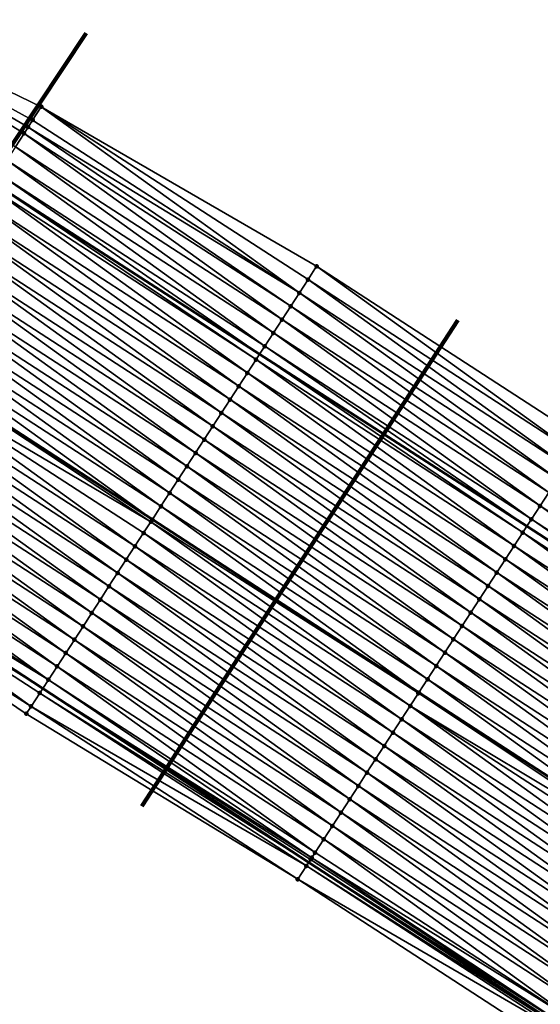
# Model space of a CAD drawing. Header units: feet. Extents: x 2017424 to 2024169, y 808042 to 818730.
# Tile 264 of 329: x 2021601 to 2021634, y 814996 to 815058. Entities that reach past the tile are written whole.
import ezdxf

# ---------------------------------------------------------------- set-up
doc = ezdxf.new("R2010")
doc.units = ezdxf.units.FT
doc.header["$MEASUREMENT"] = 0
for name, color, linetype, lineweight in [('EP_Travel Lane', 172, 'Continuous', 53), ('NB-Road Shots', 141, 'Continuous', 100), ('NB-Road X-Section', 40, 'Continuous', 13), ('Notes', 3, 'Continuous', 100), ('STRIPING', 60, 'Continuous', 53)]:
    doc.layers.add(name, color=color, linetype=linetype, lineweight=lineweight)
doc.layers.add('I-77-MM15-17_NB-Surface-BORDER', color=7, linetype='Continuous')
doc.layers.add('I-77-MM15-17_NB-Surface-TIN', color=7, linetype='Continuous')

msp = doc.modelspace()

# ---------------------------------------------------------------- linework, layer by layer
at = {"layer": 'EP_Travel Lane'}
for points in [[(2021582.832072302, 815059.0955359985, 243.9616392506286), (2021599.030006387, 815047.9141946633, 244.4172410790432), (2021615.846685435, 815037.092361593, 244.738032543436), (2021632.660341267, 815026.2724740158, 245.2276006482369), (2021649.444049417, 815015.3863748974, 245.6328222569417), (2021666.188384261, 815004.4595827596, 246.1222507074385), (2021682.93083216, 814993.5340219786, 246.6919908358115), (2021699.67319077, 814982.6085194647, 247.2655303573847), (2021716.415935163, 814971.6827652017, 247.8226491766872), (2021733.158527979, 814960.7571098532, 248.386220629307), (2021749.900246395, 814949.8320251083, 248.9870081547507), (2021766.641807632, 814938.9070429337, 249.5944856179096), (2021783.383765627, 814927.9818018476, 250.1850750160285), (2021800.125270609, 814917.0568563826, 250.7949485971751), (2021816.880822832, 814906.1512384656, 251.4447637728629), (2021833.642137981, 814895.2612604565, 252.1279127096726), (2021850.40309877, 814884.3715126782, 252.8234227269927), (2021867.163695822, 814873.4820012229, 253.5316209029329), (2021883.924481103, 814862.5923674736, 254.2332520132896), (2021900.685677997, 814851.7024662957, 254.9205264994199), (2021917.447460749, 814840.8121844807, 255.587366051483), (2021934.209168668, 814829.9219512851, 256.2568154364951), (2021950.970670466, 814819.0318520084, 256.9334546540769), (2021967.732492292, 814808.1415448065, 257.5989318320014)], [(2021568.657210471, 815038.6342230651, 244.6175538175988), (2021585.467176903, 815027.0171468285, 244.9923675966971), (2021602.204643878, 815016.0722930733, 245.2916457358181), (2021618.939905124, 815005.1288816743, 245.714643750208), (2021635.685867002, 814994.2232422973, 246.0701522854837), (2021652.45550403, 814983.3323883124, 246.500877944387), (2021669.222810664, 814972.4430477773, 247.0306497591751), (2021685.989110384, 814961.5543611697, 247.6032181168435), (2021702.754910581, 814950.6659989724, 248.1970182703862), (2021719.521193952, 814939.7773229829, 248.7702812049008), (2021736.287310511, 814928.8887553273, 249.3506341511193), (2021753.05206261, 814918.0010738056, 249.9889786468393), (2021769.816972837, 814907.1132895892, 250.6206040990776), (2021786.5820769, 814896.2253794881, 251.2439869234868), (2021803.340871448, 814885.3389178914, 251.886172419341), (2021820.10320424, 814874.4482787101, 252.5338270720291), (2021836.863933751, 814863.5586811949, 253.2374042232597), (2021853.625174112, 814852.6687517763, 253.9231614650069), (2021870.385093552, 814841.7796805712, 254.6549955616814), (2021887.146306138, 814830.8897691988, 255.3417227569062), (2021903.907269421, 814820.0000198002, 256.0371455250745), (2021920.669073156, 814809.1097243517, 256.7032531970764), (2021937.431189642, 814798.2192257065, 257.3584516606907), (2021954.191731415, 814787.329750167, 258.0685761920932)]]:
    msp.add_polyline3d(points, dxfattribs=at)
at = {"layer": 'I-77-MM15-17_NB-Surface-BORDER', "color": 3, "linetype": 'Continuous', "lineweight": -3}
for points in [[(2021584.339548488, 815061.2717490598, 243.9029914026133), (2021602.11297352, 815052.6646779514, 244.2960806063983), (2021619.437334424, 815042.624514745, 244.5814149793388), (2021636.213578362, 815031.7479354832, 245.096858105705), (2021653.000137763, 815020.8541687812, 245.475953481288), (2021669.768746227, 815009.9644642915, 245.9597472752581), (2021685.990390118, 814998.2375994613, 246.5423131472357), (2021702.757227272, 814987.3490452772, 247.1013863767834), (2021718.978525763, 814975.6224047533, 247.6986291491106)], [(2021635.01355901, 814993.1868009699, 246.0472084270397), (2021618.250809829, 815004.0651049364, 245.6915828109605), (2021601.169902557, 815014.4776567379, 245.3265948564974), (2021584.60935255, 815025.6956322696, 245.0334882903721)]]:
    msp.add_polyline3d(points, dxfattribs=at)
at = {"layer": 'I-77-MM15-17_NB-Surface-TIN', "color": 128, "linetype": 'Continuous', "lineweight": -3}
for points in [[(2021600.479763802, 815050.1482066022, 244.363057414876), (2021601.024088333, 815050.9870814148, 244.3451354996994), (2021584.339548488, 815061.2717490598, 243.9029914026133)], [(2021601.024088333, 815050.9870814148, 244.3451354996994), (2021601.281208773, 815051.3832844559, 244.3353173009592), (2021584.339548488, 815061.2717490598, 243.9029914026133)], [(2021601.281208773, 815051.3832844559, 244.3353173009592), (2021601.56849696, 815051.8259017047, 244.3225084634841), (2021584.339548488, 815061.2717490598, 243.9029914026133)], [(2021601.56849696, 815051.8259017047, 244.3225084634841), (2021602.11297352, 815052.6646779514, 244.2960806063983), (2021584.339548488, 815061.2717490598, 243.9029914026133)], [(2021618.348411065, 815040.9469429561, 244.6326057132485), (2021602.11297352, 815052.6646779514, 244.2960806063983), (2021601.56849696, 815051.8259017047, 244.3225084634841)], [(2021618.348411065, 815040.9469429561, 244.6326057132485), (2021618.892886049, 815041.7857202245, 244.6062659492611), (2021602.11297352, 815052.6646779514, 244.2960806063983)], [(2021618.892886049, 815041.7857202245, 244.6062659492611), (2021619.437334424, 815042.624514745, 244.5814149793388), (2021602.11297352, 815052.6646779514, 244.2960806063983)], [(2021618.348411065, 815040.9469429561, 244.6326057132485), (2021601.56849696, 815051.8259017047, 244.3225084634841), (2021601.281208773, 815051.3832844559, 244.3353173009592)], [(2021617.803990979, 815040.108130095, 244.6558739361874), (2021601.281208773, 815051.3832844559, 244.3353173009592), (2021601.024088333, 815050.9870814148, 244.3451354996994)], [(2021617.803990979, 815040.108130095, 244.6558739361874), (2021618.348411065, 815040.9469429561, 244.6326057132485), (2021601.281208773, 815051.3832844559, 244.3353173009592)], [(2021617.259596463, 815039.2693006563, 244.6777115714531), (2021601.024088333, 815050.9870814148, 244.3451354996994), (2021600.479763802, 815050.1482066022, 244.363057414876)], [(2021617.259596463, 815039.2693006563, 244.6777115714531), (2021617.803990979, 815040.108130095, 244.6558739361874), (2021601.024088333, 815050.9870814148, 244.3451354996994)], [(2021616.715185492, 815038.430481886, 244.7004698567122), (2021600.479763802, 815050.1482066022, 244.363057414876), (2021599.935409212, 815049.3093512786, 244.3826611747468)], [(2021616.715185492, 815038.430481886, 244.7004698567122), (2021617.259596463, 815039.2693006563, 244.6777115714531), (2021600.479763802, 815050.1482066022, 244.363057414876)], [(2021616.170755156, 815037.5916756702, 244.7243115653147), (2021599.935409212, 815049.3093512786, 244.3826611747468), (2021599.391058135, 815048.4704936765, 244.4020682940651)], [(2021616.170755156, 815037.5916756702, 244.7243115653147), (2021616.715185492, 815038.430481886, 244.7004698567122), (2021599.935409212, 815049.3093512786, 244.3826611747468)], [(2021599.391058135, 815048.4704936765, 244.4020682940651), (2021599.030006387, 815047.9141946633, 244.4172410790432), (2021615.846685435, 815037.092361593, 244.738032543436)], [(2021616.170755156, 815037.5916756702, 244.7243115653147), (2021599.391058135, 815048.4704936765, 244.4020682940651), (2021615.846685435, 815037.092361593, 244.738032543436)], [(2021615.081899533, 815035.914059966, 244.7717125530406), (2021598.846645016, 815047.6316762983, 244.4249466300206), (2021598.302210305, 815046.7928729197, 244.4490330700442)], [(2021615.626338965, 815036.7528602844, 244.7473619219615), (2021599.030006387, 815047.9141946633, 244.4172410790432), (2021598.846645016, 815047.6316762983, 244.4249466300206)], [(2021615.081899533, 815035.914059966, 244.7717125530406), (2021615.626338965, 815036.7528602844, 244.7473619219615), (2021598.846645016, 815047.6316762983, 244.4249466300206)], [(2021615.626338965, 815036.7528602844, 244.7473619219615), (2021615.846685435, 815037.092361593, 244.738032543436), (2021599.030006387, 815047.9141946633, 244.4172410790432)], [(2021614.537478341, 815035.0752478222, 244.7950426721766), (2021598.302210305, 815046.7928729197, 244.4490330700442), (2021597.757783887, 815045.9540641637, 244.4726554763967)], [(2021614.537478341, 815035.0752478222, 244.7950426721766), (2021615.081899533, 815035.914059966, 244.7717125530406), (2021598.302210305, 815046.7928729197, 244.4490330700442)], [(2021613.993033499, 815034.2364510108, 244.8196959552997), (2021597.757783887, 815045.9540641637, 244.4726554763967), (2021597.213355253, 815045.1152568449, 244.4964018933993)], [(2021613.993033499, 815034.2364510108, 244.8196959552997), (2021614.537478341, 815035.0752478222, 244.7950426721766), (2021597.757783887, 815045.9540641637, 244.4726554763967)], [(2021613.448605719, 815033.3976431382, 244.8433946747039), (2021597.213355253, 815045.1152568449, 244.4964018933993), (2021596.668946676, 815044.2764365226, 244.5190261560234)], [(2021613.448605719, 815033.3976431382, 244.8433946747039), (2021613.993033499, 815034.2364510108, 244.8196959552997), (2021597.213355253, 815045.1152568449, 244.4964018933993)], [(2021612.904151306, 815032.5588525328, 244.8685834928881), (2021596.668946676, 815044.2764365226, 244.5190261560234), (2021596.124521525, 815043.4376269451, 244.5425776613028)], [(2021612.904151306, 815032.5588525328, 244.8685834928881), (2021613.448605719, 815033.3976431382, 244.8433946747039), (2021596.668946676, 815044.2764365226, 244.5190261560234)], [(2021612.359748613, 815031.7200283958, 244.8908786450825), (2021596.124521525, 815043.4376269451, 244.5425776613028), (2021595.580101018, 815042.5988143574, 244.5658693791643)], [(2021612.359748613, 815031.7200283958, 244.8908786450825), (2021612.904151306, 815032.5588525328, 244.8685834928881), (2021596.124521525, 815043.4376269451, 244.5425776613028)], [(2021611.815398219, 815030.8811703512, 244.9102476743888), (2021595.580101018, 815042.5988143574, 244.5658693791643), (2021595.035711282, 815041.7599818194, 244.587439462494)], [(2021611.815398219, 815030.8811703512, 244.9102476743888), (2021612.359748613, 815031.7200283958, 244.8908786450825), (2021595.580101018, 815042.5988143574, 244.5658693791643)], [(2021635.669274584, 815030.9090472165, 245.1136189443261), (2021619.437334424, 815042.624514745, 244.5814149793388), (2021618.892886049, 815041.7857202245, 244.6062659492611)], [(2021635.669274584, 815030.9090472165, 245.1136189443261), (2021636.213578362, 815031.7479354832, 245.096858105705), (2021619.437334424, 815042.624514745, 244.5814149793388)], [(2021611.270922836, 815030.0423933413, 244.9366097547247), (2021595.035711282, 815041.7599818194, 244.587439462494), (2021594.49130976, 815040.9211569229, 244.6096689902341)], [(2021611.270922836, 815030.0423933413, 244.9366097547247), (2021611.815398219, 815030.8811703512, 244.9102476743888), (2021595.035711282, 815041.7599818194, 244.587439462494)], [(2021635.124779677, 815030.0702828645, 245.1410732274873), (2021618.892886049, 815041.7857202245, 244.6062659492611), (2021618.348411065, 815040.9469429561, 244.6326057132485)], [(2021635.124779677, 815030.0702828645, 245.1410732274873), (2021635.669274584, 815030.9090472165, 245.1136189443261), (2021618.892886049, 815041.7857202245, 244.6062659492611)], [(2021610.726482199, 815029.2035938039, 244.9610277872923), (2021594.49130976, 815040.9211569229, 244.6096689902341), (2021593.946855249, 815040.0823663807, 244.6348631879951)], [(2021610.726482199, 815029.2035938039, 244.9610277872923), (2021611.270922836, 815030.0423933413, 244.9366097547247), (2021594.49130976, 815040.9211569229, 244.6096689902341)], [(2021634.580622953, 815029.2312992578, 245.1496065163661), (2021618.348411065, 815040.9469429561, 244.6326057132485), (2021617.803990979, 815040.108130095, 244.6558739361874)], [(2021634.580622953, 815029.2312992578, 245.1496065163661), (2021635.124779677, 815030.0702828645, 245.1410732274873), (2021618.348411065, 815040.9469429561, 244.6326057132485)], [(2021610.182059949, 815028.3647823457, 244.9844170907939), (2021593.946855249, 815040.0823663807, 244.6348631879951), (2021593.40238844, 815039.2435838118, 244.6607454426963)], [(2021610.182059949, 815028.3647823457, 244.9844170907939), (2021610.726482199, 815029.2035938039, 244.9610277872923), (2021593.946855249, 815040.0823663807, 244.6348631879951)], [(2021634.036289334, 815028.3924303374, 245.1680368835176), (2021617.803990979, 815040.108130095, 244.6558739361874), (2021617.259596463, 815039.2693006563, 244.6777115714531)], [(2021634.036289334, 815028.3924303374, 245.1680368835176), (2021634.580622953, 815029.2312992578, 245.1496065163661), (2021617.803990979, 815040.108130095, 244.6558739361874)], [(2021633.491862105, 815027.5536221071, 245.1917046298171), (2021617.259596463, 815039.2693006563, 244.6777115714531), (2021616.715185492, 815038.430481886, 244.7004698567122)], [(2021633.491862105, 815027.5536221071, 245.1917046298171), (2021634.036289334, 815028.3924303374, 245.1680368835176), (2021617.259596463, 815039.2693006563, 244.6777115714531)], [(2021609.637609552, 815027.5259891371, 245.0093812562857), (2021593.40238844, 815039.2435838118, 244.6607454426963), (2021592.857938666, 815038.4047901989, 244.6856746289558)], [(2021609.637609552, 815027.5259891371, 245.0093812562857), (2021610.182059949, 815028.3647823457, 244.9844170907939), (2021593.40238844, 815039.2435838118, 244.6607454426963)], [(2021592.857938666, 815038.4047901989, 244.6856746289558), (2021592.319836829, 815037.5756417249, 244.7068741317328), (2021609.099441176, 815026.6968385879, 245.0331489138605)], [(2021609.637609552, 815027.5259891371, 245.0093812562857), (2021592.857938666, 815038.4047901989, 244.6856746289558), (2021609.099441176, 815026.6968385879, 245.0331489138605)], [(2021632.947448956, 815026.7148047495, 245.2145846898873), (2021616.715185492, 815038.430481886, 244.7004698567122), (2021616.170755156, 815037.5916756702, 244.7243115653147)], [(2021632.947448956, 815026.7148047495, 245.2145846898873), (2021633.491862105, 815027.5536221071, 245.1917046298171), (2021616.715185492, 815038.430481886, 244.7004698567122)], [(2021609.00655608, 815026.5537370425, 245.0373935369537), (2021592.313551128, 815037.5659562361, 244.707121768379), (2021591.769089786, 815036.7271701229, 244.7326981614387)], [(2021609.093175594, 815026.6871852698, 245.0334256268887), (2021592.319836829, 815037.5756417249, 244.7068741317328), (2021592.313551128, 815037.5659562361, 244.707121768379)], [(2021609.00655608, 815026.5537370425, 245.0373935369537), (2021609.093175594, 815026.6871852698, 245.0334256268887), (2021592.313551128, 815037.5659562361, 244.707121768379)], [(2021609.093175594, 815026.6871852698, 245.0334256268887), (2021609.099441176, 815026.6968385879, 245.0331489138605), (2021592.319836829, 815037.5756417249, 244.7068741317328)], [(2021616.170755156, 815037.5916756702, 244.7243115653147), (2021615.846685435, 815037.092361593, 244.738032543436), (2021632.660341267, 815026.2724740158, 245.2276006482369)], [(2021632.947448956, 815026.7148047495, 245.2145846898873), (2021616.170755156, 815037.5916756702, 244.7243115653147), (2021632.660341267, 815026.2724740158, 245.2276006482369)], [(2021632.403003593, 815025.8760082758, 245.2392669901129), (2021615.846685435, 815037.092361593, 244.738032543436), (2021615.626338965, 815036.7528602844, 244.7473619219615)], [(2021632.403003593, 815025.8760082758, 245.2392669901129), (2021632.660341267, 815026.2724740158, 245.2276006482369), (2021615.846685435, 815037.092361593, 244.738032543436)], [(2021608.004427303, 815025.0094999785, 245.0748214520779), (2021591.769089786, 815036.7271701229, 244.7326981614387), (2021591.224713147, 815035.8883290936, 244.7535354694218)], [(2021608.004427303, 815025.0094999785, 245.0748214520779), (2021608.548832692, 815025.8483223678, 245.0523754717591), (2021591.769089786, 815036.7271701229, 244.7326981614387)], [(2021608.548832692, 815025.8483223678, 245.0523754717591), (2021609.00655608, 815026.5537370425, 245.0373935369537), (2021591.769089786, 815036.7271701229, 244.7326981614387)], [(2021631.858552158, 815025.0372157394, 245.2642890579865), (2021615.626338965, 815036.7528602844, 244.7473619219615), (2021615.081899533, 815035.914059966, 244.7717125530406)], [(2021631.858552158, 815025.0372157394, 245.2642890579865), (2021632.403003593, 815025.8760082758, 245.2392669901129), (2021615.626338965, 815036.7528602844, 244.7473619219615)], [(2021607.460066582, 815024.1706486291, 245.0947682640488), (2021591.224713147, 815035.8883290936, 244.7535354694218), (2021590.680183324, 815035.0495873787, 244.7829433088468)], [(2021607.460066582, 815024.1706486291, 245.0947682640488), (2021608.004427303, 815025.0094999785, 245.0748214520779), (2021591.224713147, 815035.8883290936, 244.7535354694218)], [(2021631.313962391, 815024.1985128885, 245.2970507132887), (2021615.081899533, 815035.914059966, 244.7717125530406), (2021614.537478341, 815035.0752478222, 244.7950426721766)], [(2021631.313962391, 815024.1985128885, 245.2970507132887), (2021631.858552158, 815025.0372157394, 245.2642890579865), (2021615.081899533, 815035.914059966, 244.7717125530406)], [(2021606.915689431, 815023.3318079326, 245.1156343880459), (2021590.680183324, 815035.0495873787, 244.7829433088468), (2021590.135870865, 815034.2107047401, 244.8001898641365)], [(2021606.915689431, 815023.3318079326, 245.1156343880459), (2021607.460066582, 815024.1706486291, 245.0947682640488), (2021590.680183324, 815035.0495873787, 244.7829433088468)], [(2021630.76941632, 815023.3597817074, 245.3273675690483), (2021614.537478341, 815035.0752478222, 244.7950426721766), (2021613.993033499, 815034.2364510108, 244.8196959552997)], [(2021630.76941632, 815023.3597817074, 245.3273675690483), (2021631.313962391, 815024.1985128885, 245.2970507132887), (2021614.537478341, 815035.0752478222, 244.7950426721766)], [(2021606.371327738, 815022.4929572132, 245.135635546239), (2021590.135870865, 815034.2107047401, 244.8001898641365), (2021589.591519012, 815033.3718476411, 244.819640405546)], [(2021606.371327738, 815022.4929572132, 245.135635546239), (2021606.915689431, 815023.3318079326, 245.1156343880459), (2021590.135870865, 815034.2107047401, 244.8001898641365)], [(2021630.224917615, 815022.5210198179, 245.3550343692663), (2021613.993033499, 815034.2364510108, 244.8196959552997), (2021613.448605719, 815033.3976431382, 244.8433946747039)], [(2021630.224917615, 815022.5210198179, 245.3550343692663), (2021630.76941632, 815023.3597817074, 245.3273675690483), (2021613.993033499, 815034.2364510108, 244.8196959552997)], [(2021605.826981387, 815021.6540965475, 245.1547784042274), (2021589.591519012, 815033.3718476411, 244.819640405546), (2021589.047071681, 815032.5330524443, 244.844432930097)], [(2021605.826981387, 815021.6540965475, 245.1547784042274), (2021606.371327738, 815022.4929572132, 245.135635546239), (2021589.591519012, 815033.3718476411, 244.819640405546)], [(2021629.680440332, 815021.6822440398, 245.3815026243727), (2021613.448605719, 815033.3976431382, 244.8433946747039), (2021612.904151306, 815032.5588525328, 244.8685834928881)], [(2021629.680440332, 815021.6822440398, 245.3815026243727), (2021630.224917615, 815022.5210198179, 245.3550343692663), (2021613.448605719, 815033.3976431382, 244.8433946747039)], [(2021605.282637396, 815020.815234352, 245.1737892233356), (2021589.047071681, 815032.5330524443, 244.844432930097), (2021588.502739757, 815031.6941824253, 244.8627685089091)], [(2021605.282637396, 815020.815234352, 245.1737892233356), (2021605.826981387, 815021.6540965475, 245.1547784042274), (2021589.047071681, 815032.5330524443, 244.844432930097)], [(2021629.135952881, 815020.8434748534, 245.4085397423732), (2021612.904151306, 815032.5588525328, 244.8685834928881), (2021612.359748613, 815031.7200283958, 244.8908786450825)], [(2021629.135952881, 815020.8434748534, 245.4085397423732), (2021629.680440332, 815021.6822440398, 245.3815026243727), (2021612.904151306, 815032.5588525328, 244.8685834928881)], [(2021604.738212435, 815019.9764246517, 245.1973302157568), (2021588.502739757, 815031.6941824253, 244.8627685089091), (2021587.958341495, 815030.8553554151, 244.884815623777)], [(2021604.738212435, 815019.9764246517, 245.1973302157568), (2021605.282637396, 815020.815234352, 245.1737892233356), (2021588.502739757, 815031.6941824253, 244.8627685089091)], [(2021628.591524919, 815020.0046670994, 245.4322485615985), (2021612.359748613, 815031.7200283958, 244.8908786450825), (2021611.815398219, 815030.8811703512, 244.9102476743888)], [(2021628.591524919, 815020.0046670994, 245.4322485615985), (2021629.135952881, 815020.8434748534, 245.4085397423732), (2021612.359748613, 815031.7200283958, 244.8908786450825)], [(2021604.193881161, 815019.1375542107, 245.21562947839), (2021587.958341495, 815030.8553554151, 244.884815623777), (2021587.413902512, 815030.0165548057, 244.9091410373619)], [(2021604.193881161, 815019.1375542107, 245.21562947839), (2021604.738212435, 815019.9764246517, 245.1973302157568), (2021587.958341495, 815030.8553554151, 244.884815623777)], [(2021628.04712529, 815019.1658409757, 245.4543721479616), (2021611.815398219, 815030.8811703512, 244.9102476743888), (2021611.270922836, 815030.0423933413, 244.9366097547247)], [(2021628.04712529, 815019.1658409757, 245.4543721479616), (2021628.591524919, 815020.0046670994, 245.4322485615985), (2021611.815398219, 815030.8811703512, 244.9102476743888)], [(2021603.649479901, 815018.2987291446, 245.237844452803), (2021587.413902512, 815030.0165548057, 244.9091410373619), (2021586.869450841, 815029.177762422, 244.9341763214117)], [(2021603.649479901, 815018.2987291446, 245.237844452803), (2021604.193881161, 815019.1375542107, 245.21562947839), (2021587.413902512, 815030.0165548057, 244.9091410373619)], [(2021627.502697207, 815018.327033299, 245.4780876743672), (2021611.270922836, 815030.0423933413, 244.9366097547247), (2021610.726482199, 815029.2035938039, 244.9610277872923)], [(2021627.502697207, 815018.327033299, 245.4780876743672), (2021628.04712529, 815019.1658409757, 245.4543721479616), (2021611.270922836, 815030.0423933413, 244.9366097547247)], [(2021603.105114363, 815017.4598809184, 245.2580607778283), (2021586.869450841, 815029.177762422, 244.9341763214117), (2021586.325018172, 815028.3389577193, 244.9581484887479)], [(2021603.105114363, 815017.4598809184, 245.2580607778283), (2021603.649479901, 815018.2987291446, 245.237844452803), (2021586.869450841, 815029.177762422, 244.9341763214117)], [(2021626.958229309, 815017.488251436, 245.5040308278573), (2021610.726482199, 815029.2035938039, 244.9610277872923), (2021610.182059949, 815028.3647823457, 244.9844170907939)], [(2021626.958229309, 815017.488251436, 245.5040308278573), (2021627.502697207, 815018.327033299, 245.4780876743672), (2021610.726482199, 815029.2035938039, 244.9610277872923)], [(2021602.560752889, 815016.6210300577, 245.278049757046), (2021586.325018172, 815028.3389577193, 244.9581484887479), (2021585.78059654, 815027.5001458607, 244.9815031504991)], [(2021602.560752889, 815016.6210300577, 245.278049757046), (2021603.105114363, 815017.4598809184, 245.2580607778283), (2021586.325018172, 815028.3389577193, 244.9581484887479)], [(2021626.41373608, 815016.6494859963, 245.5313912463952), (2021610.182059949, 815028.3647823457, 244.9844170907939), (2021609.637609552, 815027.5259891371, 245.0093812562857)], [(2021626.41373608, 815016.6494859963, 245.5313912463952), (2021626.958229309, 815017.488251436, 245.5040308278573), (2021610.182059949, 815028.3647823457, 244.9844170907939)], [(2021650.274005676, 815016.6627232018, 245.6004555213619), (2021634.036289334, 815028.3924303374, 245.1680368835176), (2021633.491862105, 815027.5536221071, 245.1917046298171)], [(2021602.560752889, 815016.6210300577, 245.278049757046), (2021585.78059654, 815027.5001458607, 244.9815031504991), (2021585.467176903, 815027.0171468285, 244.9923675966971)], [(2021609.637609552, 815027.5259891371, 245.0093812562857), (2021609.099441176, 815026.6968385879, 245.0331489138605), (2021625.875502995, 815015.8203321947, 245.5576247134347)], [(2021626.41373608, 815016.6494859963, 245.5313912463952), (2021609.637609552, 815027.5259891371, 245.0093812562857), (2021625.875502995, 815015.8203321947, 245.5576247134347)], [(2021649.728847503, 815015.8243897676, 245.6224554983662), (2021633.491862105, 815027.5536221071, 245.1917046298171), (2021632.947448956, 815026.7148047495, 245.2145846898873)], [(2021649.728847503, 815015.8243897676, 245.6224554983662), (2021650.274005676, 815016.6627232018, 245.6004555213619), (2021633.491862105, 815027.5536221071, 245.1917046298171)], [(2021585.236255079, 815026.6612820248, 245.0003723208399), (2021602.204643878, 815016.0722930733, 245.2916457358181), (2021585.467176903, 815027.0171468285, 244.9923675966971)], [(2021602.560752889, 815016.6210300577, 245.278049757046), (2021585.467176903, 815027.0171468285, 244.9923675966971), (2021602.204643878, 815016.0722930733, 245.2916457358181)], [(2021601.472051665, 815014.9433142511, 245.3168122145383), (2021585.236255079, 815026.6612820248, 245.0003723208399), (2021584.691747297, 815025.82252602, 245.0285469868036)], [(2021602.016377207, 815015.782188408, 245.2988336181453), (2021602.204643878, 815016.0722930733, 245.2916457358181), (2021585.236255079, 815026.6612820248, 245.0003723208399)], [(2021601.472051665, 815014.9433142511, 245.3168122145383), (2021602.016377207, 815015.782188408, 245.2988336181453), (2021585.236255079, 815026.6612820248, 245.0003723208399)], [(2021625.325221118, 815014.9716494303, 245.5597323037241), (2021609.00655608, 815026.5537370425, 245.0373935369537), (2021608.548832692, 815025.8483223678, 245.0523754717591)], [(2021625.842465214, 815015.7694214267, 245.5588336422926), (2021609.093175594, 815026.6871852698, 245.0334256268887), (2021609.00655608, 815026.5537370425, 245.0373935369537)], [(2021625.325221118, 815014.9716494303, 245.5597323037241), (2021625.842465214, 815015.7694214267, 245.5588336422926), (2021609.00655608, 815026.5537370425, 245.0373935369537)], [(2021625.869257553, 815015.8107110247, 245.5579291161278), (2021609.099441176, 815026.6968385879, 245.0331489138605), (2021609.093175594, 815026.6871852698, 245.0334256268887)], [(2021625.842465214, 815015.7694214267, 245.5588336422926), (2021625.869257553, 815015.8107110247, 245.5579291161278), (2021609.093175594, 815026.6871852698, 245.0334256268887)], [(2021625.869257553, 815015.8107110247, 245.5579291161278), (2021625.875502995, 815015.8203321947, 245.5576247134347), (2021609.099441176, 815026.6968385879, 245.0331489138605)], [(2021649.183740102, 815014.9860233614, 245.642297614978), (2021632.660341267, 815026.2724740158, 245.2276006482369), (2021632.403003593, 815025.8760082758, 245.2392669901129)], [(2021632.947448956, 815026.7148047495, 245.2145846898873), (2021632.660341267, 815026.2724740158, 245.2276006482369), (2021649.444049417, 815015.3863748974, 245.6328222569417)], [(2021649.183740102, 815014.9860233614, 245.642297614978), (2021649.444049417, 815015.3863748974, 245.6328222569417), (2021632.660341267, 815026.2724740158, 245.2276006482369)], [(2021649.728847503, 815015.8243897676, 245.6224554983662), (2021632.947448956, 815026.7148047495, 245.2145846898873), (2021649.444049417, 815015.3863748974, 245.6328222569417)], [(2021601.472051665, 815014.9433142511, 245.3168122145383), (2021584.691747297, 815025.82252602, 245.0285469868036), (2021584.60935255, 815025.6956322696, 245.0334882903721)], [(2021601.169902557, 815014.4776567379, 245.3265948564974), (2021601.472051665, 815014.9433142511, 245.3168122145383), (2021584.60935255, 815025.6956322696, 245.0334882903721)], [(2021624.780961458, 815014.1327325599, 245.5740247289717), (2021608.548832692, 815025.8483223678, 245.0523754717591), (2021608.004427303, 815025.0094999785, 245.0748214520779)], [(2021624.780961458, 815014.1327325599, 245.5740247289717), (2021625.325221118, 815014.9716494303, 245.5597323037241), (2021608.548832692, 815025.8483223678, 245.0523754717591)], [(2021648.638736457, 815014.1475895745, 245.6577299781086), (2021632.403003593, 815025.8760082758, 245.2392669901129), (2021631.858552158, 815025.0372157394, 245.2642890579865)], [(2021648.638736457, 815014.1475895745, 245.6577299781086), (2021649.183740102, 815014.9860233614, 245.642297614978), (2021632.403003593, 815025.8760082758, 245.2392669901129)], [(2021624.236793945, 815013.2937559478, 245.5831616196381), (2021608.004427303, 815025.0094999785, 245.0748214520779), (2021607.460066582, 815024.1706486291, 245.0947682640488)], [(2021624.236793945, 815013.2937559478, 245.5831616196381), (2021624.780961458, 815014.1327325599, 245.5740247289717), (2021608.004427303, 815025.0094999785, 245.0748214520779)], [(2021648.093430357, 815013.3093522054, 245.6860169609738), (2021631.858552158, 815025.0372157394, 245.2642890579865), (2021631.313962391, 815024.1985128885, 245.2970507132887)], [(2021648.093430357, 815013.3093522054, 245.6860169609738), (2021648.638736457, 815014.1475895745, 245.6577299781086), (2021631.858552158, 815025.0372157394, 245.2642890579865)], [(2021623.692448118, 815012.4548949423, 245.6022750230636), (2021607.460066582, 815024.1706486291, 245.0947682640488), (2021606.915689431, 815023.3318079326, 245.1156343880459)], [(2021623.692448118, 815012.4548949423, 245.6022750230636), (2021624.236793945, 815013.2937559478, 245.5831616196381), (2021607.460066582, 815024.1706486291, 245.0947682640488)], [(2021647.548028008, 815012.4711773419, 245.7183946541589), (2021631.313962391, 815024.1985128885, 245.2970507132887), (2021630.76941632, 815023.3597817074, 245.3273675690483)], [(2021647.548028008, 815012.4711773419, 245.7183946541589), (2021648.093430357, 815013.3093522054, 245.6860169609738), (2021631.313962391, 815024.1985128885, 245.2970507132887)], [(2021623.148098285, 815011.6160365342, 245.6216125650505), (2021606.915689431, 815023.3318079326, 245.1156343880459), (2021606.371327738, 815022.4929572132, 245.135635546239)], [(2021623.148098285, 815011.6160365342, 245.6216125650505), (2021623.692448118, 815012.4548949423, 245.6022750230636), (2021606.915689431, 815023.3318079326, 245.1156343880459)], [(2021647.002647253, 815011.6329884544, 245.7498545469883), (2021630.76941632, 815023.3597817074, 245.3273675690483), (2021630.224917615, 815022.5210198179, 245.3550343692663)], [(2021647.002647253, 815011.6329884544, 245.7498545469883), (2021647.548028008, 815012.4711773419, 245.7183946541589), (2021630.76941632, 815023.3597817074, 245.3273675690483)], [(2021622.6037494, 815010.7771775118, 245.6408970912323), (2021606.371327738, 815022.4929572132, 245.135635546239), (2021605.826981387, 815021.6540965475, 245.1547784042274)], [(2021622.6037494, 815010.7771775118, 245.6408970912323), (2021623.148098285, 815011.6160365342, 245.6216125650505), (2021606.371327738, 815022.4929572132, 245.135635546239)], [(2021646.457309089, 815010.7947719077, 245.7795042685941), (2021630.224917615, 815022.5210198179, 245.3550343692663), (2021629.680440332, 815021.6822440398, 245.3815026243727)], [(2021646.457309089, 815010.7947719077, 245.7795042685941), (2021647.002647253, 815011.6329884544, 245.7498545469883), (2021630.224917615, 815022.5210198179, 245.3550343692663)], [(2021622.059436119, 815009.9382954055, 245.658189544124), (2021605.826981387, 815021.6540965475, 245.1547784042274), (2021605.282637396, 815020.815234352, 245.1737892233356)], [(2021622.059436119, 815009.9382954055, 245.658189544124), (2021622.6037494, 815010.7771775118, 245.6408970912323), (2021605.826981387, 815021.6540965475, 245.1547784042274)], [(2021645.912028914, 815009.9565177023, 245.8066894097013), (2021629.680440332, 815021.6822440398, 245.3815026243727), (2021629.135952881, 815020.8434748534, 245.4085397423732)], [(2021645.912028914, 815009.9565177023, 245.8066894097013), (2021646.457309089, 815010.7947719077, 245.7795042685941), (2021629.680440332, 815021.6822440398, 245.3815026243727)], [(2021621.515234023, 815009.0993412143, 245.669261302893), (2021605.282637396, 815020.815234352, 245.1737892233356), (2021604.738212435, 815019.9764246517, 245.1973302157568)], [(2021621.515234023, 815009.0993412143, 245.669261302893), (2021622.059436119, 815009.9382954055, 245.658189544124), (2021605.282637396, 815020.815234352, 245.1737892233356)], [(2021645.366843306, 815009.1182020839, 245.8298553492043), (2021629.135952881, 815020.8434748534, 245.4085397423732), (2021628.591524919, 815020.0046670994, 245.4322485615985)], [(2021645.366843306, 815009.1182020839, 245.8298553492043), (2021645.912028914, 815009.9565177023, 245.8066894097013), (2021629.135952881, 815020.8434748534, 245.4085397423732)], [(2021620.971018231, 815008.2603959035, 245.6810994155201), (2021604.738212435, 815019.9764246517, 245.1973302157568), (2021604.193881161, 815019.1375542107, 245.21562947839)], [(2021620.971018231, 815008.2603959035, 245.6810994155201), (2021621.515234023, 815009.0993412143, 245.669261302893), (2021604.738212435, 815019.9764246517, 245.1973302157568)], [(2021644.821709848, 815008.2798525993, 245.8508049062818), (2021628.591524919, 815020.0046670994, 245.4322485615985), (2021628.04712529, 815019.1658409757, 245.4543721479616)], [(2021644.821709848, 815008.2798525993, 245.8508049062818), (2021645.366843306, 815009.1182020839, 245.8298553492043), (2021628.591524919, 815020.0046670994, 245.4322485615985)], [(2021620.426833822, 815007.4214302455, 245.6911816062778), (2021604.193881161, 815019.1375542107, 245.21562947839), (2021603.649479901, 815018.2987291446, 245.237844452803)], [(2021620.426833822, 815007.4214302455, 245.6911816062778), (2021620.971018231, 815008.2603959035, 245.6810994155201), (2021604.193881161, 815019.1375542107, 245.21562947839)], [(2021644.276497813, 815007.4415541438, 245.8750940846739), (2021628.04712529, 815019.1658409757, 245.4543721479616), (2021627.502697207, 815018.327033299, 245.4780876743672)], [(2021644.276497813, 815007.4415541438, 245.8750940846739), (2021644.821709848, 815008.2798525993, 245.8508049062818), (2021628.04712529, 815019.1658409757, 245.4543721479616)], [(2021619.882625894, 815006.5824798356, 245.7025796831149), (2021603.649479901, 815018.2987291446, 245.237844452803), (2021603.105114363, 815017.4598809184, 245.2580607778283)], [(2021619.882625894, 815006.5824798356, 245.7025796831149), (2021620.426833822, 815007.4214302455, 245.6911816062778), (2021603.649479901, 815018.2987291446, 245.237844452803)], [(2021643.731162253, 815006.6033359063, 245.9046331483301), (2021627.502697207, 815018.327033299, 245.4780876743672), (2021626.958229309, 815017.488251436, 245.5040308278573)], [(2021643.731162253, 815006.6033359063, 245.9046331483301), (2021644.276497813, 815007.4415541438, 245.8750940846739), (2021627.502697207, 815018.327033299, 245.4780876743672)], [(2021619.338419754, 815005.743528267, 245.71387775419), (2021603.105114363, 815017.4598809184, 245.2580607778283), (2021602.560752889, 815016.6210300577, 245.278049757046)], [(2021619.338419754, 815005.743528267, 245.71387775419), (2021619.882625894, 815006.5824798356, 245.7025796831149), (2021603.105114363, 815017.4598809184, 245.2580607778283)], [(2021643.18581201, 815005.7651272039, 245.9347962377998), (2021626.958229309, 815017.488251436, 245.5040308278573), (2021626.41373608, 815016.6494859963, 245.5313912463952)], [(2021643.18581201, 815005.7651272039, 245.9347962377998), (2021643.731162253, 815006.6033359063, 245.9046331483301), (2021626.958229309, 815017.488251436, 245.5040308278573)], [(2021619.129358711, 815005.4212204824, 245.7177587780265), (2021602.560752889, 815016.6210300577, 245.278049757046), (2021602.204643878, 815016.0722930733, 245.2916457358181)], [(2021619.129358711, 815005.4212204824, 245.7177587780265), (2021619.338419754, 815005.743528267, 245.71387775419), (2021602.560752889, 815016.6210300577, 245.278049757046)], [(2021626.41373608, 815016.6494859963, 245.5313912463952), (2021625.875502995, 815015.8203321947, 245.5576247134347), (2021642.646859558, 815004.9364176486, 245.958115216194)], [(2021643.18581201, 815005.7651272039, 245.9347962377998), (2021626.41373608, 815016.6494859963, 245.5313912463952), (2021642.646859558, 815004.9364176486, 245.958115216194)], [(2021618.794455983, 815004.9044195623, 245.7116154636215), (2021602.016377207, 815015.782188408, 245.2988336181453), (2021601.472051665, 815014.9433142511, 245.3168122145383)], [(2021602.016377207, 815015.782188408, 245.2988336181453), (2021618.939905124, 815005.1288816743, 245.714643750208), (2021602.204643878, 815016.0722930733, 245.2916457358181)], [(2021618.794455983, 815004.9044195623, 245.7116154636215), (2021618.939905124, 815005.1288816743, 245.714643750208), (2021602.016377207, 815015.782188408, 245.2988336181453)], [(2021619.059944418, 815005.3141304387, 245.7171429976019), (2021619.129358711, 815005.4212204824, 245.7177587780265), (2021602.204643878, 815016.0722930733, 245.2916457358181)], [(2021619.059944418, 815005.3141304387, 245.7171429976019), (2021602.204643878, 815016.0722930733, 245.2916457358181), (2021618.939905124, 815005.1288816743, 245.714643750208)], [(2021642.498105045, 815004.707659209, 245.9639882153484), (2021625.842465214, 815015.7694214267, 245.5588336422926), (2021625.325221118, 815014.9716494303, 245.5597323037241)], [(2021642.640616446, 815004.9268180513, 245.9583853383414), (2021625.869257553, 815015.8107110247, 245.5579291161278), (2021625.842465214, 815015.7694214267, 245.5588336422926)], [(2021642.498105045, 815004.707659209, 245.9639882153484), (2021642.640616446, 815004.9268180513, 245.9583853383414), (2021625.842465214, 815015.7694214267, 245.5588336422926)], [(2021642.640616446, 815004.9268180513, 245.9583853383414), (2021625.875502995, 815015.8203321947, 245.5576247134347), (2021625.869257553, 815015.8107110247, 245.5579291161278)], [(2021642.640616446, 815004.9268180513, 245.9583853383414), (2021642.646859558, 815004.9364176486, 245.958115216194), (2021625.875502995, 815015.8203321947, 245.5576247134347)], [(2021618.250809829, 815004.0651049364, 245.6915828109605), (2021601.472051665, 815014.9433142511, 245.3168122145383), (2021601.169902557, 815014.4776567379, 245.3265948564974)], [(2021618.250809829, 815004.0651049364, 245.6915828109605), (2021618.794455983, 815004.9044195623, 245.7116154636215), (2021601.472051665, 815014.9433142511, 245.3168122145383)], [(2021641.550987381, 815003.2497048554, 245.9731752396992), (2021625.325221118, 815014.9716494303, 245.5597323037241), (2021624.780961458, 815014.1327325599, 245.5740247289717)], [(2021641.550987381, 815003.2497048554, 245.9731752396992), (2021642.095890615, 815004.0882038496, 245.9620103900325), (2021625.325221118, 815014.9716494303, 245.5597323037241)], [(2021642.095890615, 815004.0882038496, 245.9620103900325), (2021642.498105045, 815004.707659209, 245.9639882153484), (2021625.325221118, 815014.9716494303, 245.5597323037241)], [(2021641.006104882, 815002.4111923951, 245.9834588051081), (2021624.780961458, 815014.1327325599, 245.5740247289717), (2021624.236793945, 815013.2937559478, 245.5831616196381)], [(2021641.006104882, 815002.4111923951, 245.9834588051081), (2021641.550987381, 815003.2497048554, 245.9731752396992), (2021624.780961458, 815014.1327325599, 245.5740247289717)], [(2021640.461293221, 815001.5726339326, 245.9907317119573), (2021624.236793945, 815013.2937559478, 245.5831616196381), (2021623.692448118, 815012.4548949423, 245.6022750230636)], [(2021640.461293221, 815001.5726339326, 245.9907317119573), (2021641.006104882, 815002.4111923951, 245.9834588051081), (2021624.236793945, 815013.2937559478, 245.5831616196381)], [(2021639.916304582, 815000.7341904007, 246.0055263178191), (2021623.692448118, 815012.4548949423, 245.6022750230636), (2021623.148098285, 815011.6160365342, 245.6216125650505)], [(2021639.916304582, 815000.7341904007, 246.0055263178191), (2021640.461293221, 815001.5726339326, 245.9907317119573), (2021623.692448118, 815012.4548949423, 245.6022750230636)], [(2021639.371278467, 814999.8957712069, 246.0219137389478), (2021623.148098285, 815011.6160365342, 245.6216125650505), (2021622.6037494, 815010.7771775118, 245.6408970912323)], [(2021639.371278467, 814999.8957712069, 246.0219137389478), (2021639.916304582, 815000.7341904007, 246.0055263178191), (2021623.148098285, 815011.6160365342, 245.6216125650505)], [(2021638.826370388, 814999.0572753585, 246.0332844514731), (2021622.6037494, 815010.7771775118, 245.6408970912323), (2021622.059436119, 815009.9382954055, 245.658189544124)], [(2021638.826370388, 814999.0572753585, 246.0332844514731), (2021639.371278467, 814999.8957712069, 246.0219137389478), (2021622.6037494, 815010.7771775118, 245.6408970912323)], [(2021638.28153132, 814998.2187346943, 246.0417221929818), (2021622.059436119, 815009.9382954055, 245.658189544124), (2021621.515234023, 815009.0993412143, 245.669261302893)], [(2021638.28153132, 814998.2187346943, 246.0417221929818), (2021638.826370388, 814999.0572753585, 246.0332844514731), (2021622.059436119, 815009.9382954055, 245.658189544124)], [(2021637.736777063, 814997.3801389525, 246.0465553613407), (2021621.515234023, 815009.0993412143, 245.669261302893), (2021620.971018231, 815008.2603959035, 245.6810994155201)], [(2021637.736777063, 814997.3801389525, 246.0465553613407), (2021638.28153132, 814998.2187346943, 246.0417221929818), (2021621.515234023, 815009.0993412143, 245.669261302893)], [(2021637.191998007, 814996.5415593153, 246.0524425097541), (2021620.971018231, 815008.2603959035, 245.6810994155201), (2021620.426833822, 815007.4214302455, 245.6911816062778)], [(2021637.191998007, 814996.5415593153, 246.0524425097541), (2021637.736777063, 814997.3801389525, 246.0465553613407), (2021620.971018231, 815008.2603959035, 245.6810994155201)], [(2021636.647228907, 814995.7029732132, 246.0579065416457), (2021620.426833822, 815007.4214302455, 245.6911816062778), (2021619.882625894, 815006.5824798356, 245.7025796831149)], [(2021636.647228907, 814995.7029732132, 246.0579065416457), (2021637.191998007, 814996.5415593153, 246.0524425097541), (2021620.426833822, 815007.4214302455, 245.6911816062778)], [(2021636.102417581, 814994.8644145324, 246.0651651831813), (2021619.882625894, 815006.5824798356, 245.7025796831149), (2021619.338419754, 815005.743528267, 245.71387775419)], [(2021636.102417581, 814994.8644145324, 246.0651651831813), (2021636.647228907, 814995.7029732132, 246.0579065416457), (2021619.882625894, 815006.5824798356, 245.7025796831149)], [(2021635.795772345, 814994.3926602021, 246.0736308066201), (2021619.059944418, 815005.3141304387, 245.7171429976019), (2021618.939905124, 815005.1288816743, 245.714643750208)], [(2021635.795772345, 814994.3926602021, 246.0736308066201), (2021619.129358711, 815005.4212204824, 245.7177587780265), (2021619.059944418, 815005.3141304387, 245.7171429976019)], [(2021636.102417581, 814994.8644145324, 246.0651651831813), (2021619.338419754, 815005.743528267, 245.71387775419), (2021619.129358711, 815005.4212204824, 245.7177587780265)], [(2021635.795772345, 814994.3926602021, 246.0736308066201), (2021636.102417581, 814994.8644145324, 246.0651651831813), (2021619.129358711, 815005.4212204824, 245.7177587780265)], [(2021635.557785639, 814994.0257393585, 246.0647998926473), (2021618.794455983, 815004.9044195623, 245.7116154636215), (2021618.250809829, 815004.0651049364, 245.6915828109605)], [(2021635.648725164, 814994.1659885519, 246.0689767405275), (2021618.939905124, 815005.1288816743, 245.714643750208), (2021618.794455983, 815004.9044195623, 245.7116154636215)], [(2021635.557785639, 814994.0257393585, 246.0647998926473), (2021635.648725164, 814994.1659885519, 246.0689767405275), (2021618.794455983, 815004.9044195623, 245.7116154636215)], [(2021635.795772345, 814994.3926602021, 246.0736308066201), (2021618.939905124, 815005.1288816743, 245.714643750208), (2021635.685867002, 814994.2232422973, 246.0701522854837)], [(2021635.648725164, 814994.1659885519, 246.0689767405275), (2021635.685867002, 814994.2232422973, 246.0701522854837), (2021618.939905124, 815005.1288816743, 245.714643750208)], [(2021635.557785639, 814994.0257393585, 246.0647998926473), (2021618.250809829, 815004.0651049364, 245.6915828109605), (2021635.01355901, 814993.1868009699, 246.0472084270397)]]:
    msp.add_3dface(points, dxfattribs=at)
at = {"layer": 'NB-Road Shots', "lineweight": 100}
for p in [(2021602.11297352, 815052.6646779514, 244.2960806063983), (2021601.56849696, 815051.8259017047, 244.3225084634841), (2021601.281208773, 815051.3832844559, 244.3353173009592), (2021601.024088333, 815050.9870814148, 244.3451354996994), (2021619.437334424, 815042.624514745, 244.5814149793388), (2021618.892886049, 815041.7857202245, 244.6062659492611), (2021618.348411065, 815040.9469429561, 244.6326057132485), (2021617.803990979, 815040.108130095, 244.6558739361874), (2021617.259596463, 815039.2693006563, 244.6777115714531), (2021616.715185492, 815038.430481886, 244.7004698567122), (2021616.170755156, 815037.5916756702, 244.7243115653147), (2021615.626338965, 815036.7528602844, 244.7473619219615), (2021615.081899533, 815035.914059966, 244.7717125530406), (2021614.537478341, 815035.0752478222, 244.7950426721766), (2021613.993033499, 815034.2364510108, 244.8196959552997), (2021613.448605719, 815033.3976431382, 244.8433946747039), (2021612.904151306, 815032.5588525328, 244.8685834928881), (2021612.359748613, 815031.7200283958, 244.8908786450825), (2021611.815398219, 815030.8811703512, 244.9102476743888), (2021611.270922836, 815030.0423933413, 244.9366097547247), (2021610.726482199, 815029.2035938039, 244.9610277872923), (2021610.182059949, 815028.3647823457, 244.9844170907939), (2021609.637609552, 815027.5259891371, 245.0093812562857), (2021633.491862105, 815027.5536221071, 245.1917046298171), (2021609.00655608, 815026.5537370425, 245.0373935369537), (2021609.093175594, 815026.6871852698, 245.0334256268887), (2021632.947448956, 815026.7148047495, 245.2145846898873), (2021608.548832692, 815025.8483223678, 245.0523754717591), (2021632.403003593, 815025.8760082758, 245.2392669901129), (2021608.004427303, 815025.0094999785, 245.0748214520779), (2021631.858552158, 815025.0372157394, 245.2642890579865), (2021607.460066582, 815024.1706486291, 245.0947682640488), (2021631.313962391, 815024.1985128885, 245.2970507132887), (2021606.915689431, 815023.3318079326, 245.1156343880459), (2021630.76941632, 815023.3597817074, 245.3273675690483), (2021606.371327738, 815022.4929572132, 245.135635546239), (2021630.224917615, 815022.5210198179, 245.3550343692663), (2021605.826981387, 815021.6540965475, 245.1547784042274), (2021629.680440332, 815021.6822440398, 245.3815026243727), (2021605.282637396, 815020.815234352, 245.1737892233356), (2021629.135952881, 815020.8434748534, 245.4085397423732), (2021604.738212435, 815019.9764246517, 245.1973302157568), (2021628.591524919, 815020.0046670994, 245.4322485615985), (2021604.193881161, 815019.1375542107, 245.21562947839), (2021628.04712529, 815019.1658409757, 245.4543721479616), (2021603.649479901, 815018.2987291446, 245.237844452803), (2021627.502697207, 815018.327033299, 245.4780876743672), (2021603.105114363, 815017.4598809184, 245.2580607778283), (2021626.958229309, 815017.488251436, 245.5040308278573), (2021602.560752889, 815016.6210300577, 245.278049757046), (2021626.41373608, 815016.6494859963, 245.5313912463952), (2021602.016377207, 815015.782188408, 245.2988336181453), (2021625.842465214, 815015.7694214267, 245.5588336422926), (2021625.869257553, 815015.8107110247, 245.5579291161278), (2021601.169902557, 815014.4776567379, 245.3265948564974), (2021601.472051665, 815014.9433142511, 245.3168122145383), (2021625.325221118, 815014.9716494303, 245.5597323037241), (2021624.780961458, 815014.1327325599, 245.5740247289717), (2021624.236793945, 815013.2937559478, 245.5831616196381), (2021623.692448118, 815012.4548949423, 245.6022750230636), (2021623.148098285, 815011.6160365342, 245.6216125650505), (2021622.6037494, 815010.7771775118, 245.6408970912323), (2021622.059436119, 815009.9382954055, 245.658189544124), (2021621.515234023, 815009.0993412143, 245.669261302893), (2021620.971018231, 815008.2603959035, 245.6810994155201), (2021620.426833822, 815007.4214302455, 245.6911816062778), (2021619.882625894, 815006.5824798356, 245.7025796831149), (2021619.059944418, 815005.3141304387, 245.7171429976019), (2021619.129358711, 815005.4212204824, 245.7177587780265), (2021619.338419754, 815005.743528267, 245.71387775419), (2021618.794455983, 815004.9044195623, 245.7116154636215), (2021618.250809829, 815004.0651049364, 245.6915828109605)]:
    msp.add_point(p, dxfattribs=at)
at = {"layer": 'NB-Road X-Section', "extrusion": (0.8388921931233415, -0.5438808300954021, 0.02129626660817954), "elevation": 1252619.912933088, "flags": 128}
msp.add_lwpolyline([(1783656.470305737, -26437.82741061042), (1783655.470305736, -26437.80097675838), (1783654.942627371, -26437.78816501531), (1783654.470305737, -26437.77834458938), (1783653.470305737, -26437.76041860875), (1783652.470305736, -26437.74081040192), (1783651.470305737, -26437.72139888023), (1783650.470305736, -26437.69851535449), (1783649.470305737, -26437.67442345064), (1783648.470305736, -26437.65079568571), (1783647.470305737, -26437.62704388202), (1783646.470305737, -26437.60441448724), (1783645.470305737, -26437.58085763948), (1783644.470305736, -26437.55756063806), (1783643.470305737, -26437.53598566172), (1783642.470305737, -26437.51375109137), (1783641.470305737, -26437.4885511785), (1783640.470305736, -26437.46266305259), (1783639.470305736, -26437.43772821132), (1783638.470305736, -26437.41627620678), (1783637.470305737, -26437.3906940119), (1783636.470305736, -26437.36985197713), (1783635.470305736, -26437.34043746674), (1783634.470305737, -26437.32318699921), (1783633.470305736, -26437.30373204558), (1783632.470305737, -26437.27893389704), (1783631.470305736, -26437.26059415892), (1783630.470305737, -26437.23854204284), (1783629.470305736, -26437.21421111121), (1783628.470305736, -26437.18917014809), (1783627.470305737, -26437.16519254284), (1783626.470305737, -26437.14183258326), (1783625.470305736, -26437.12295913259), (1783624.470305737, -26437.09477807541), (1783624.319008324, -26437.08983565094)], dxfattribs=at)
at = {"layer": 'NB-Road X-Section', "extrusion": (0.8388921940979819, -0.5438808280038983, 0.02129628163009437), "elevation": 1252639.916611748, "flags": 128}
msp.add_lwpolyline([(1783657.467442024, -26437.98694160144), (1783656.467442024, -26437.96208499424), (1783655.467442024, -26437.93573925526), (1783654.467442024, -26437.91246575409), (1783653.467442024, -26437.89062316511), (1783652.467442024, -26437.86785971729), (1783651.467442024, -26437.84401260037), (1783650.467442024, -26437.82095701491), (1783649.467442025, -26437.79660086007), (1783648.467442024, -26437.77326544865), (1783647.467442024, -26437.74860657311), (1783646.467442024, -26437.72490247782), (1783645.467442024, -26437.69970794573), (1783644.467442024, -26437.67740773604), (1783643.467442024, -26437.658034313), (1783642.467442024, -26437.63166625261), (1783641.467442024, -26437.60724268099), (1783640.467442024, -26437.58384807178), (1783639.467442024, -26437.55887824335), (1783638.467442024, -26437.53482841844), (1783638.308346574, -26437.53085960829), (1783637.467442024, -26437.51587427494), (1783636.467442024, -26437.49342320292), (1783635.467442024, -26437.47347186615), (1783634.467442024, -26437.45260100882), (1783633.467442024, -26437.43259531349), (1783632.467442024, -26437.41344811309), (1783631.467442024, -26437.39443298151), (1783630.467442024, -26437.37088664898), (1783629.467442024, -26437.35258323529), (1783628.467442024, -26437.33036322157), (1783627.467442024, -26437.31014231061), (1783626.467442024, -26437.29014879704), (1783625.467442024, -26437.26936022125), (1783624.467442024, -26437.25137754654), (1783623.912346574, -26437.24159268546)], dxfattribs=at)
at = {"layer": 'NB-Road X-Section', "extrusion": (0.8388921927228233, -0.5438808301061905, 0.02129628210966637), "elevation": 1252659.912118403, "flags": 128}
msp.add_lwpolyline([(1783657.470590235, -26437.89790923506), (1783656.470590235, -26437.88114459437), (1783655.470590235, -26437.85368408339), (1783654.470590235, -26437.8451488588), (1783653.470590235, -26437.82671431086), (1783652.470590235, -26437.80304119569), (1783651.470590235, -26437.78015594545), (1783650.470590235, -26437.7554680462), (1783649.470590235, -26437.73044030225), (1783648.470590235, -26437.6976712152), (1783647.470590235, -26437.66734748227), (1783646.470590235, -26437.63967440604), (1783645.470590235, -26437.61320014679), (1783644.470590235, -26437.58615689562), (1783643.470590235, -26437.5624426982), (1783642.470590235, -26437.54031409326), (1783641.470590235, -26437.51659318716), (1783640.470590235, -26437.49064414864), (1783639.470590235, -26437.46327752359), (1783638.470590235, -26437.43673363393), (1783638.421369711, -26437.43582890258), (1783637.470590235, -26437.43493003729), (1783636.470590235, -26437.42063436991), (1783635.470590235, -26437.41149540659), (1783634.470590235, -26437.39237766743), (1783633.470590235, -26437.37303573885), (1783632.470590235, -26437.35374683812), (1783631.470590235, -26437.33645046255), (1783630.470590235, -26437.32537619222), (1783629.470590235, -26437.31353539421), (1783628.470590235, -26437.30345091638), (1783627.470590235, -26437.29205025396), (1783626.470590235, -26437.28074962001), (1783626.08641733, -26437.27686771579), (1783625.958798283, -26437.2774836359), (1783625.470590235, -26437.28301242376), (1783624.470590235, -26437.30304962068)], dxfattribs=at)
at = {"layer": 'Notes'}
for p, q in [((2021604.9243786, 815057.2802950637, 244.191860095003), (2021582.259538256, 815023.1513949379, 244.191860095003)), ((2021628.313380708, 815039.2290453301, 244.7547804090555), (2021608.444612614, 815008.6573735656, 245.558053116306))]:
    msp.add_line(p, q, dxfattribs=at)
at = {"layer": 'STRIPING'}
msp.add_polyline3d([(2021575.804355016, 815048.9507526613, 244.2670976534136), (2021592.319836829, 815037.5756417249, 244.7068741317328), (2021609.099441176, 815026.6968385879, 245.0331489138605), (2021625.875502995, 815015.8203321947, 245.5576247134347), (2021642.646859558, 815004.9364176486, 245.958115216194), (2021659.415875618, 814994.0464496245, 246.4246053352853), (2021676.183266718, 814983.1575368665, 246.9601578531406), (2021692.949777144, 814972.2691960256, 247.53313987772), (2021709.716154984, 814961.3809412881, 248.1117571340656), (2021726.482310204, 814950.492831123, 248.6998357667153), (2021743.248966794, 814939.6043953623, 249.2666057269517), (2021760.014638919, 814928.716598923, 249.875216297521), (2021776.780669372, 814917.8285697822, 250.4685978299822), (2021793.54623637, 814906.9408416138, 251.0816760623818), (2021810.308339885, 814896.0524061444, 251.7189630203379), (2021827.069980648, 814885.1622165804, 252.3907551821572), (2021843.829790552, 814874.2732165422, 253.1264088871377), (2021860.590809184, 814863.3834311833, 253.8199011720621), (2021877.352458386, 814852.4932361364, 254.4913989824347), (2021894.113893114, 814841.6031804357, 255.1703776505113), (2021910.875709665, 814830.7128766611, 255.8360380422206), (2021927.636674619, 814819.8231261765, 256.5314027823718), (2021944.398523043, 814808.932801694, 257.1959514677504), (2021961.159329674, 814798.0431540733, 257.8968384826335)], dxfattribs=at)

doc.saveas('drawing.dxf')
